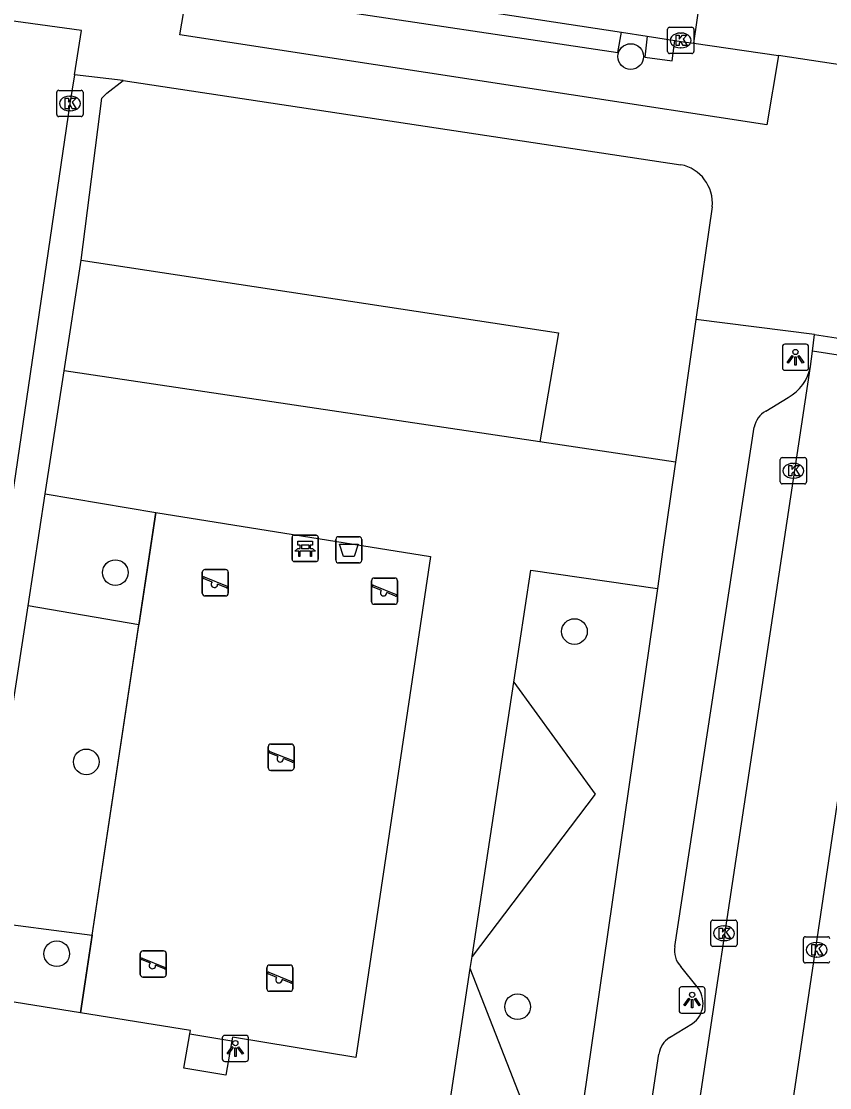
# Model space of a CAD drawing. Extents: x 163010 to 163853, y 382793 to 383982.
# Drawn here: x 163538.23 to 163569.06, y 383376.49 to 383417.14 of the extents above; entities that cross this region are included whole.
import ezdxf

# ---------------------------------------------------------------- set-up
doc = ezdxf.new("R2010")
doc.units = 0
for name, color, linetype in [('IMGEO_Afvalbak', 7, 'Continuous'), ('IMGEO_Bank', 7, 'Continuous'), ('IMGEO_Boom', 7, 'Continuous'), ('IMGEO_Groenvoorziening', 7, 'Continuous'), ('IMGEO_Hek', 7, 'Continuous'), ('IMGEO_Kolk', 7, 'Continuous'), ('IMGEO_Lichtpunt', 7, 'Continuous'), ('IMGEO_Parkeervlak_gesloten', 7, 'Continuous'), ('IMGEO_Rijbaan_lokaal_open', 7, 'Continuous'), ('IMGEO_Speelvoorziening', 7, 'Continuous'), ('IMGEO_Terreindeel_open', 7, 'Continuous'), ('IMGEO_Voetpad_open', 7, 'Continuous')]:
    doc.layers.add(name, color=color, linetype=linetype)

msp = doc.modelspace()

# ---------------------------------------------------------------- linework, layer by layer
at = {"layer": 'IMGEO_Afvalbak'}
for p, q in [((163550.225, 383396.59), (163550.225, 383397.39)), ((163550.225, 383397.39), (163550.225, 383396.59)), ((163550.325, 383397.49), (163551.115, 383397.49)), ((163551.115, 383397.49), (163550.325, 383397.49)), ((163551.215, 383397.39), (163551.215, 383396.59)), ((163551.215, 383396.59), (163551.215, 383397.39)), ((163551.115, 383396.49), (163550.325, 383396.49)), ((163550.325, 383396.49), (163551.115, 383396.49))]:
    msp.add_line(p, q, dxfattribs=at)
msp.add_lwpolyline([(163550.368, 383397.204), (163551.072, 383397.204), (163550.923, 383396.734), (163550.517, 383396.734), (163550.368, 383397.204)], dxfattribs=at)
for centre, start, end in [((163550.325, 383397.39), 90, 180), ((163550.325, 383397.39), 90, 180), ((163551.115, 383397.39), 0, 90), ((163551.115, 383397.39), 360, 90), ((163550.325, 383396.59), 180, 270), ((163550.325, 383396.59), 180, 270), ((163551.115, 383396.59), 270, 0), ((163551.115, 383396.59), 270, 0)]:
    msp.add_arc(centre, 0.1, start, end, dxfattribs=at)
at = {"layer": 'IMGEO_Bank'}
for p, q in [((163548.557, 383396.621), (163548.557, 383397.462)), ((163548.557, 383397.462), (163548.557, 383396.621)), ((163548.632, 383397.546), (163549.473, 383397.546)), ((163549.473, 383397.546), (163548.632, 383397.546)), ((163549.557, 383397.471), (163549.557, 383396.63)), ((163549.557, 383396.63), (163549.557, 383397.471)), ((163549.254, 383396.944), (163548.861, 383396.944)), ((163548.866, 383397.052), (163548.866, 383397.158)), ((163548.91, 383397.158), (163548.91, 383397.052)), ((163549.198, 383397.164), (163548.916, 383397.164)), ((163548.916, 383397.046), (163549.198, 383397.046)), ((163549.204, 383397.052), (163549.204, 383397.158)), ((163549.248, 383397.158), (163549.248, 383397.052)), ((163549.482, 383396.546), (163548.641, 383396.546)), ((163548.641, 383396.546), (163549.482, 383396.546))]:
    msp.add_line(p, q, dxfattribs=at)
for points in [[(163548.86, 383397.164), (163548.774, 383397.164), (163548.774, 383397.325), (163549.337, 383397.325), (163549.337, 383397.164), (163549.254, 383397.164)], [(163548.804, 383396.944), (163548.662, 383396.944), (163548.774, 383397.046), (163548.86, 383397.046)], [(163548.854, 383396.937), (163548.854, 383396.73), (163548.811, 383396.73), (163548.811, 383396.937)], [(163549.254, 383397.046), (163549.337, 383397.046), (163549.449, 383396.944), (163549.31, 383396.944)], [(163549.304, 383396.937), (163549.304, 383396.73), (163549.26, 383396.73), (163549.26, 383396.937)]]:
    msp.add_lwpolyline(points, dxfattribs=at)
for centre, radius, start, end in [((163548.635, 383397.468), 0.0779, 92.4484, 184.2845), ((163548.635, 383397.468), 0.0779, 92.4484, 184.2845), ((163549.479, 383397.468), 0.0779, 2.4484, 94.2845), ((163549.479, 383397.468), 0.0779, 2.4484, 94.2845), ((163548.804, 383396.937), 0.00671, 2.8957, 87.1043), ((163548.861, 383396.937), 0.00671, 92.8957, 177.1043), ((163548.859, 383397.157), 0.00671, 2.8957, 87.1043), ((163548.859, 383397.053), 0.00671, 272.8957, 357.1043), ((163548.916, 383397.157), 0.00671, 92.8957, 177.1043), ((163548.916, 383397.053), 0.00671, 182.8957, 267.1043), ((163549.198, 383397.157), 0.00671, 2.8957, 87.1043), ((163549.198, 383397.053), 0.00671, 272.8957, 357.1043), ((163549.255, 383397.157), 0.00671, 92.8957, 177.1043), ((163549.255, 383397.053), 0.00671, 182.8957, 267.1043), ((163549.253, 383396.937), 0.00671, 2.8957, 87.1043), ((163549.31, 383396.937), 0.00671, 92.8957, 177.1043), ((163548.635, 383396.624), 0.0779, 182.4484, 274.2845), ((163548.635, 383396.624), 0.0779, 182.4484, 274.2845), ((163549.479, 383396.624), 0.0779, 272.4484, 4.2845), ((163549.479, 383396.624), 0.0779, 272.4484, 4.2845)]:
    msp.add_arc(centre, radius, start, end, dxfattribs=at)
at = {"layer": 'IMGEO_Boom'}
for centre in [(163561.475, 383415.796), (163541.816, 383396.121), (163559.329, 383393.876), (163540.706, 383388.906), (163539.581, 383381.592), (163557.159, 383379.572)]:
    msp.add_circle(centre, 0.489, dxfattribs=at)
at = {"layer": 'IMGEO_Groenvoorziening'}
for points in [[(163540.512, 383408.036), (163558.723, 383405.261), (163558.002, 383401.109)], [(163543.365, 383398.417), (163542.717, 383394.127)], [(163542.717, 383394.127), (163538.485, 383394.86)], [(163540.93, 383382.299), (163542.717, 383394.127)], [(163557.013, 383391.94), (163560.12, 383387.681), (163555.426, 383381.484)], [(163536.638, 383382.853), (163540.93, 383382.299)], [(163540.93, 383382.299), (163540.482, 383379.333)], [(163559.044, 383371.599), (163555.356, 383381.025)]]:
    msp.add_lwpolyline(points, dxfattribs=at)
at = {"layer": 'IMGEO_Hek'}
for points in [[(163544.657, 383378.533), (163544.681, 383378.665), (163540.482, 383379.333), (163543.365, 383398.417), (163553.836, 383396.731), (163550.986, 383377.633), (163546.285, 383378.415), (163546.26, 383378.272)], [(163544.424, 383377.228), (163544.657, 383378.533)], [(163546.26, 383378.272), (163546.028, 383376.963)]]:
    msp.add_lwpolyline(points, dxfattribs=at)
at = {"layer": 'IMGEO_Kolk'}
for p, q in [((163562.882, 383415.986), (163562.882, 383416.838)), ((163562.957, 383416.912), (163563.809, 383416.912)), ((163563.883, 383416.838), (163563.883, 383415.986)), ((163563.37, 383416.692), (163563.395, 383416.692)), ((163563.393, 383416.132), (163563.368, 383416.132)), ((163563.809, 383415.912), (163562.957, 383415.912)), ((163539.581, 383413.582), (163539.581, 383414.434)), ((163539.656, 383414.508), (163540.508, 383414.508)), ((163540.582, 383414.434), (163540.582, 383413.582)), ((163540.069, 383414.288), (163540.094, 383414.288)), ((163540.092, 383413.728), (163540.067, 383413.728)), ((163540.508, 383413.508), (163539.656, 383413.508)), ((163567.181, 383399.58), (163567.181, 383400.432)), ((163567.256, 383400.506), (163568.108, 383400.506)), ((163567.669, 383400.286), (163567.694, 383400.286)), ((163568.182, 383400.432), (163568.182, 383399.58)), ((163568.108, 383399.506), (163567.256, 383399.506)), ((163567.692, 383399.726), (163567.667, 383399.726)), ((163564.53, 383381.945), (163564.53, 383382.797)), ((163564.605, 383382.871), (163565.457, 383382.871)), ((163565.531, 383382.797), (163565.531, 383381.945)), ((163565.018, 383382.651), (163565.043, 383382.651)), ((163565.457, 383381.871), (163564.605, 383381.871)), ((163565.041, 383382.091), (163565.016, 383382.091)), ((163568.063, 383381.313), (163568.063, 383382.165)), ((163568.138, 383382.239), (163568.99, 383382.239)), ((163568.551, 383382.019), (163568.576, 383382.019)), ((163568.99, 383381.239), (163568.138, 383381.239)), ((163568.574, 383381.459), (163568.549, 383381.459))]:
    msp.add_line(p, q, dxfattribs=at)
for points in [[(163562.882, 383415.986), (163562.882, 383416.838)], [(163562.957, 383416.912), (163563.809, 383416.912)], [(163563.883, 383416.838), (163563.883, 383415.986)], [(163563.203, 383416.612), (163563.326, 383416.612), (163563.326, 383416.461), (163563.456, 383416.612), (163563.62, 383416.612), (163563.474, 383416.461), (163563.627, 383416.212), (163563.475, 383416.212), (163563.39, 383416.376), (163563.326, 383416.309), (163563.326, 383416.212), (163563.203, 383416.212), (163563.203, 383416.612)], [(163563.809, 383415.912), (163562.957, 383415.912)], [(163539.581, 383413.582), (163539.581, 383414.434)], [(163539.656, 383414.508), (163540.508, 383414.508)], [(163540.582, 383414.434), (163540.582, 383413.582)], [(163539.902, 383414.208), (163540.025, 383414.208), (163540.025, 383414.057), (163540.155, 383414.208), (163540.319, 383414.208), (163540.173, 383414.057), (163540.326, 383413.808), (163540.174, 383413.808), (163540.089, 383413.972), (163540.025, 383413.905), (163540.025, 383413.808), (163539.902, 383413.808), (163539.902, 383414.208)], [(163540.508, 383413.508), (163539.656, 383413.508)], [(163567.181, 383399.58), (163567.181, 383400.432)], [(163567.256, 383400.506), (163568.108, 383400.506)], [(163567.502, 383400.206), (163567.625, 383400.206), (163567.625, 383400.055), (163567.755, 383400.206), (163567.919, 383400.206), (163567.773, 383400.055), (163567.926, 383399.806), (163567.774, 383399.806), (163567.689, 383399.97), (163567.625, 383399.903), (163567.625, 383399.806), (163567.502, 383399.806), (163567.502, 383400.206)], [(163568.182, 383400.432), (163568.182, 383399.58)], [(163568.108, 383399.506), (163567.256, 383399.506)], [(163564.53, 383381.945), (163564.53, 383382.797)], [(163564.605, 383382.871), (163565.457, 383382.871)], [(163565.531, 383382.797), (163565.531, 383381.945)], [(163564.851, 383382.571), (163564.974, 383382.571), (163564.974, 383382.42), (163565.104, 383382.571), (163565.268, 383382.571), (163565.122, 383382.42), (163565.275, 383382.171), (163565.123, 383382.171), (163565.038, 383382.335), (163564.974, 383382.268), (163564.974, 383382.171), (163564.851, 383382.171), (163564.851, 383382.571)], [(163565.457, 383381.871), (163564.605, 383381.871)], [(163568.063, 383381.313), (163568.063, 383382.165)], [(163568.138, 383382.239), (163568.99, 383382.239)], [(163568.384, 383381.939), (163568.507, 383381.939), (163568.507, 383381.788), (163568.637, 383381.939), (163568.801, 383381.939), (163568.655, 383381.788), (163568.808, 383381.539), (163568.656, 383381.539), (163568.571, 383381.703), (163568.507, 383381.636), (163568.507, 383381.539), (163568.384, 383381.539), (163568.384, 383381.939)], [(163568.99, 383381.239), (163568.138, 383381.239)]]:
    msp.add_lwpolyline(points, dxfattribs=at)
for centre, start, end in [((163562.959, 383416.836), 91.552, 178.448), ((163562.959, 383416.836), 91.552, 178.448), ((163563.807, 383416.836), 1.552, 88.448), ((163563.807, 383416.836), 1.552, 88.448), ((163562.959, 383415.988), 181.552, 268.448), ((163562.959, 383415.988), 181.552, 268.448), ((163563.807, 383415.988), 271.552, 358.448), ((163563.807, 383415.988), 271.552, 358.448), ((163539.658, 383414.432), 91.552, 178.448), ((163539.658, 383414.432), 91.552, 178.448), ((163540.506, 383414.432), 1.552, 88.448), ((163540.506, 383414.432), 1.552, 88.448), ((163539.658, 383413.584), 181.552, 268.448), ((163539.658, 383413.584), 181.552, 268.448), ((163540.506, 383413.584), 271.552, 358.448), ((163540.506, 383413.584), 271.552, 358.448), ((163567.258, 383400.43), 91.552, 178.448), ((163567.258, 383400.43), 91.552, 178.448), ((163568.106, 383400.43), 1.552, 88.448), ((163568.106, 383400.43), 1.552, 88.448), ((163567.258, 383399.582), 181.552, 268.448), ((163567.258, 383399.582), 181.552, 268.448), ((163568.106, 383399.582), 271.552, 358.448), ((163568.106, 383399.582), 271.552, 358.448), ((163564.607, 383382.795), 91.552, 178.448), ((163564.607, 383382.795), 91.552, 178.448), ((163565.455, 383382.795), 1.552, 88.448), ((163565.455, 383382.795), 1.552, 88.448), ((163564.607, 383381.947), 181.552, 268.448), ((163564.607, 383381.947), 181.552, 268.448), ((163565.455, 383381.947), 271.552, 358.448), ((163565.455, 383381.947), 271.552, 358.448), ((163568.14, 383382.163), 91.552, 178.448), ((163568.14, 383382.163), 91.552, 178.448), ((163568.988, 383382.163), 1.552, 88.448), ((163568.988, 383382.163), 1.552, 88.448), ((163568.14, 383381.315), 181.552, 268.448), ((163568.14, 383381.315), 181.552, 268.448), ((163568.988, 383381.315), 271.552, 358.448), ((163568.988, 383381.315), 271.552, 358.448)]:
    msp.add_arc(centre, 0.0765, start, end, dxfattribs=at)
for centre, major_axis, ratio, start_param, end_param in [((163563.369, 383416.412), (-0.387, 0.002), 0.722429, 4.712389, 7.853982), ((163563.394, 383416.412), (-0.39, 0.002), 0.717154, 1.570796, 4.712389), ((163540.068, 383414.008), (-0.387, 0.002), 0.722429, 4.712389, 7.853982), ((163540.093, 383414.008), (-0.39, 0.002), 0.717154, 1.570796, 4.712389), ((163567.668, 383400.006), (-0.387, 0.002), 0.722429, 4.712389, 7.853982), ((163567.693, 383400.006), (-0.39, 0.002), 0.717154, 1.570796, 4.712389), ((163565.017, 383382.371), (-0.387, 0.002), 0.722429, 4.712389, 7.853982), ((163565.042, 383382.371), (-0.39, 0.002), 0.717154, 1.570796, 4.712389), ((163568.55, 383381.739), (-0.387, 0.002), 0.722429, 4.712389, 7.853982), ((163568.575, 383381.739), (-0.39, 0.002), 0.717154, 1.570796, 4.712389)]:
    msp.add_ellipse(centre, major_axis=major_axis, ratio=ratio, start_param=start_param, end_param=end_param, dxfattribs=at)
at = {"layer": 'IMGEO_Lichtpunt'}
for p, q in [((163567.261, 383404.736), (163567.261, 383403.929)), ((163567.261, 383404.736), (163567.261, 383403.929)), ((163568.163, 383404.831), (163567.355, 383404.831)), ((163568.163, 383404.831), (163567.355, 383404.831)), ((163568.257, 383403.929), (163568.257, 383404.736)), ((163568.257, 383403.929), (163568.257, 383404.736)), ((163567.355, 383403.835), (163568.163, 383403.835)), ((163567.355, 383403.835), (163568.163, 383403.835)), ((163564.221, 383380.325), (163563.413, 383380.325)), ((163564.221, 383380.325), (163563.413, 383380.325)), ((163563.319, 383380.23), (163563.319, 383379.423)), ((163563.319, 383380.23), (163563.319, 383379.423)), ((163564.315, 383379.423), (163564.315, 383380.23)), ((163564.315, 383379.423), (163564.315, 383380.23)), ((163563.413, 383379.329), (163564.221, 383379.329)), ((163563.413, 383379.329), (163564.221, 383379.329)), ((163545.895, 383378.385), (163545.895, 383377.578)), ((163545.895, 383378.385), (163545.895, 383377.578)), ((163546.797, 383378.48), (163545.989, 383378.48)), ((163546.797, 383378.48), (163545.989, 383378.48)), ((163546.891, 383377.578), (163546.891, 383378.385)), ((163546.891, 383377.578), (163546.891, 383378.385)), ((163545.989, 383377.484), (163546.797, 383377.484)), ((163545.989, 383377.484), (163546.797, 383377.484))]:
    msp.add_line(p, q, dxfattribs=at)
for points in [[(163567.635, 383404.4), (163567.674, 383404.372), (163567.486, 383404.11), (163567.448, 383404.137), (163567.635, 383404.4)], [(163567.737, 383404.352), (163567.784, 383404.352), (163567.784, 383404.03), (163567.737, 383404.03), (163567.737, 383404.352)], [(163567.847, 383404.372), (163567.885, 383404.399), (163568.072, 383404.137), (163568.033, 383404.109), (163567.847, 383404.372)], [(163563.693, 383379.894), (163563.732, 383379.866), (163563.544, 383379.604), (163563.506, 383379.631), (163563.693, 383379.894)], [(163563.795, 383379.846), (163563.842, 383379.846), (163563.842, 383379.524), (163563.795, 383379.524), (163563.795, 383379.846)], [(163563.905, 383379.866), (163563.943, 383379.893), (163564.13, 383379.631), (163564.091, 383379.603), (163563.905, 383379.866)], [(163546.269, 383378.049), (163546.308, 383378.021), (163546.12, 383377.759), (163546.082, 383377.786), (163546.269, 383378.049)], [(163546.371, 383378.001), (163546.418, 383378.001), (163546.418, 383377.679), (163546.371, 383377.679), (163546.371, 383378.001)], [(163546.481, 383378.021), (163546.519, 383378.048), (163546.706, 383377.786), (163546.667, 383377.758), (163546.481, 383378.021)]]:
    msp.add_lwpolyline(points, dxfattribs=at)
for centre in [(163567.76, 383404.534), (163563.818, 383380.028), (163546.394, 383378.183)]:
    msp.add_circle(centre, 0.0994, dxfattribs=at)
for centre, start, end in [((163567.355, 383404.736), 90, 180), ((163567.355, 383404.736), 90, 180), ((163568.163, 383404.736), 0, 90), ((163568.163, 383404.736), 0, 90), ((163567.355, 383403.929), 180, 270), ((163567.355, 383403.929), 180, 270), ((163568.163, 383403.929), 270, 0), ((163568.163, 383403.929), 270, 360), ((163563.413, 383380.23), 90, 180), ((163563.413, 383380.23), 90, 180), ((163564.221, 383380.23), 0, 90), ((163564.221, 383380.23), 0, 90), ((163563.413, 383379.423), 180, 270), ((163563.413, 383379.423), 180, 270), ((163564.221, 383379.423), 270, 0), ((163564.221, 383379.423), 270, 360), ((163545.989, 383378.385), 90, 180), ((163545.989, 383378.385), 90, 180), ((163546.797, 383378.385), 0, 90), ((163546.797, 383378.385), 0, 90), ((163545.989, 383377.578), 180, 270), ((163545.989, 383377.578), 180, 270), ((163546.797, 383377.578), 270, 0), ((163546.797, 383377.578), 270, 360)]:
    msp.add_arc(centre, 0.0946, start, end, dxfattribs=at)
at = {"layer": 'IMGEO_Parkeervlak_gesloten'}
for points in [[(163561.119, 383416.725), (163562.106, 383416.574)], [(163563.153, 383416.414), (163563.49, 383416.363), (163563.879, 383416.312)]]:
    msp.add_lwpolyline(points, dxfattribs=at)
at = {"layer": 'IMGEO_Rijbaan_lokaal_open'}
for points in [[(163563.879, 383416.312), (163564.112, 383417.879)], [(163540.255, 383415.095), (163540.527, 383416.785), (163535.778, 383417.441), (163535.509, 383415.622)], [(163563.879, 383416.312), (163567.106, 383415.83)], [(163570.05, 383415.39), (163567.106, 383415.83)], [(163540.255, 383415.095), (163540.08, 383414.006), (163535.113, 383380.227)], [(163568.407, 383404.56), (163568.487, 383405.196)], [(163568.487, 383405.196), (163571.952, 383404.665)], [(163568.333, 383403.976), (163568.407, 383404.56)], [(163571.848, 383404.033), (163568.407, 383404.56)], [(163561.53, 383358.913), (163568.333, 383403.976)], [(163571.77, 383403.557), (163565.038, 383358.436)]]:
    msp.add_lwpolyline(points, dxfattribs=at)
at = {"layer": 'IMGEO_Speelvoorziening'}
for p, q in [((163545.132, 383395.334), (163545.132, 383396.134)), ((163545.132, 383396.134), (163545.132, 383395.334)), ((163545.232, 383396.234), (163546.022, 383396.234)), ((163546.022, 383396.234), (163545.232, 383396.234)), ((163546.122, 383396.134), (163546.122, 383395.334)), ((163546.122, 383395.334), (163546.122, 383396.134)), ((163545.515, 383395.762), (163545.176, 383395.899)), ((163545.201, 383395.959), (163546.077, 383395.606)), ((163551.586, 383395.013), (163551.586, 383395.813)), ((163551.586, 383395.813), (163551.586, 383395.013)), ((163551.686, 383395.913), (163552.476, 383395.913)), ((163552.476, 383395.913), (163551.686, 383395.913)), ((163552.576, 383395.813), (163552.576, 383395.013)), ((163552.576, 383395.013), (163552.576, 383395.813)), ((163546.053, 383395.546), (163545.713, 383395.683)), ((163551.969, 383395.441), (163551.63, 383395.578)), ((163551.655, 383395.638), (163552.531, 383395.285)), ((163552.507, 383395.225), (163552.167, 383395.362)), ((163546.022, 383395.234), (163545.232, 383395.234)), ((163545.232, 383395.234), (163546.022, 383395.234)), ((163552.476, 383394.913), (163551.686, 383394.913)), ((163551.686, 383394.913), (163552.476, 383394.913)), ((163547.644, 383388.683), (163547.644, 383389.483)), ((163547.644, 383389.483), (163547.644, 383388.683)), ((163548.027, 383389.111), (163547.688, 383389.248)), ((163547.713, 383389.308), (163548.589, 383388.955)), ((163547.744, 383389.583), (163548.534, 383389.583)), ((163548.534, 383389.583), (163547.744, 383389.583)), ((163548.634, 383389.483), (163548.634, 383388.683)), ((163548.634, 383388.683), (163548.634, 383389.483)), ((163548.565, 383388.895), (163548.225, 383389.032)), ((163548.534, 383388.583), (163547.744, 383388.583)), ((163547.744, 383388.583), (163548.534, 383388.583)), ((163542.767, 383380.801), (163542.767, 383381.601)), ((163542.767, 383381.601), (163542.767, 383380.801)), ((163542.867, 383381.701), (163543.657, 383381.701)), ((163543.657, 383381.701), (163542.867, 383381.701)), ((163543.757, 383381.601), (163543.757, 383380.801)), ((163543.757, 383380.801), (163543.757, 383381.601)), ((163543.15, 383381.229), (163542.811, 383381.366)), ((163542.836, 383381.426), (163543.712, 383381.073)), ((163543.688, 383381.013), (163543.348, 383381.15)), ((163547.595, 383380.259), (163547.595, 383381.059)), ((163547.595, 383381.059), (163547.595, 383380.259)), ((163547.695, 383381.159), (163548.485, 383381.159)), ((163548.485, 383381.159), (163547.695, 383381.159)), ((163548.585, 383381.059), (163548.585, 383380.259)), ((163548.585, 383380.259), (163548.585, 383381.059)), ((163543.657, 383380.701), (163542.867, 383380.701)), ((163542.867, 383380.701), (163543.657, 383380.701)), ((163547.978, 383380.687), (163547.639, 383380.824)), ((163547.664, 383380.884), (163548.54, 383380.531)), ((163548.516, 383380.471), (163548.176, 383380.608)), ((163548.485, 383380.159), (163547.695, 383380.159)), ((163547.695, 383380.159), (163548.485, 383380.159))]:
    msp.add_line(p, q, dxfattribs=at)
for centre, radius, start, end in [((163545.232, 383396.134), 0.1, 90, 180), ((163545.232, 383396.134), 0.1, 90, 180), ((163546.022, 383396.134), 0.1, 0, 90), ((163546.022, 383396.134), 0.1, 360, 90), ((163545.189, 383395.929), 0.0327, 68.078, 248.078), ((163545.594, 383395.672), 0.12, 130.9928, 5.1632), ((163551.686, 383395.813), 0.1, 90, 180), ((163551.686, 383395.813), 0.1, 90, 180), ((163552.476, 383395.813), 0.1, 0, 90), ((163552.476, 383395.813), 0.1, 360, 90), ((163545.232, 383395.334), 0.1, 180, 270), ((163545.232, 383395.334), 0.1, 180, 270), ((163546.022, 383395.334), 0.1, 270, 0), ((163546.022, 383395.334), 0.1, 270, 0), ((163546.065, 383395.576), 0.0327, 248.078, 68.078), ((163551.643, 383395.608), 0.0327, 68.078, 248.078), ((163552.048, 383395.351), 0.12, 130.9928, 5.1632), ((163551.686, 383395.013), 0.1, 180, 270), ((163551.686, 383395.013), 0.1, 180, 270), ((163552.476, 383395.013), 0.1, 270, 0), ((163552.476, 383395.013), 0.1, 270, 0), ((163552.519, 383395.255), 0.0327, 248.078, 68.078), ((163547.744, 383389.483), 0.1, 90, 180), ((163547.744, 383389.483), 0.1, 90, 180), ((163547.701, 383389.278), 0.0327, 68.078, 248.078), ((163548.534, 383389.483), 0.1, 0, 90), ((163548.534, 383389.483), 0.1, 360, 90), ((163548.106, 383389.021), 0.12, 130.9928, 5.1632), ((163548.577, 383388.925), 0.0327, 248.078, 68.078), ((163547.744, 383388.683), 0.1, 180, 270), ((163547.744, 383388.683), 0.1, 180, 270), ((163548.534, 383388.683), 0.1, 270, 0), ((163548.534, 383388.683), 0.1, 270, 0), ((163542.867, 383381.601), 0.1, 90, 180), ((163542.867, 383381.601), 0.1, 90, 180), ((163543.657, 383381.601), 0.1, 0, 90), ((163543.657, 383381.601), 0.1, 360, 90), ((163542.824, 383381.396), 0.0327, 68.078, 248.078), ((163543.229, 383381.139), 0.12, 130.9928, 5.1632), ((163543.7, 383381.043), 0.0327, 248.078, 68.078), ((163547.695, 383381.059), 0.1, 90, 180), ((163547.695, 383381.059), 0.1, 90, 180), ((163548.485, 383381.059), 0.1, 0, 90), ((163548.485, 383381.059), 0.1, 360, 90), ((163542.867, 383380.801), 0.1, 180, 270), ((163542.867, 383380.801), 0.1, 180, 270), ((163543.657, 383380.801), 0.1, 270, 0), ((163543.657, 383380.801), 0.1, 270, 0), ((163547.652, 383380.854), 0.0327, 68.078, 248.078), ((163548.057, 383380.597), 0.12, 130.9928, 5.1632), ((163547.695, 383380.259), 0.1, 180, 270), ((163547.695, 383380.259), 0.1, 180, 270), ((163548.485, 383380.259), 0.1, 270, 0), ((163548.485, 383380.259), 0.1, 270, 0), ((163548.528, 383380.501), 0.0327, 248.078, 68.078)]:
    msp.add_arc(centre, radius, start, end, dxfattribs=at)
at = {"layer": 'IMGEO_Terreindeel_open'}
msp.add_lwpolyline([(163544.657, 383378.533), (163546.26, 383378.272)], dxfattribs=at)
at = {"layer": 'IMGEO_Voetpad_open'}
for points in [[(163567.106, 383415.83), (163566.664, 383413.197), (163544.276, 383416.625), (163544.721, 383419.228)], [(163549.159, 383418.551), (163549.063, 383417.733), (163560.983, 383415.956), (163561.119, 383416.725)], [(163549.159, 383418.551), (163561.119, 383416.725)], [(163562.106, 383416.574), (163562.008, 383415.77), (163563.054, 383415.629), (163563.153, 383416.414)], [(163562.106, 383416.574), (163563.153, 383416.414)], [(163542.116, 383414.889), (163540.255, 383415.095)], [(163540.512, 383408.036), (163541.306, 383414.211), (163541.492, 383414.404), (163542.116, 383414.889)], [(163542.116, 383414.889), (163563.384, 383411.673)], [(163564.583, 383410.067), (163563.964, 383405.766)], [(163539.864, 383403.819), (163540.512, 383408.036)], [(163563.964, 383405.766), (163563.183, 383400.336)], [(163568.487, 383405.196), (163563.964, 383405.766)], [(163539.141, 383399.122), (163539.864, 383403.819)], [(163558.002, 383401.109), (163539.864, 383403.819)], [(163566.628, 383402.275), (163567.475, 383402.798)], [(163563.155, 383381.865), (163566.186, 383401.665)], [(163563.183, 383400.336), (163558.6, 383401.02), (163558.002, 383401.109)], [(163563.183, 383400.336), (163563.158, 383400.165), (163562.703, 383396.999), (163562.49, 383395.521)], [(163538.485, 383394.86), (163539.141, 383399.122)], [(163539.141, 383399.122), (163543.365, 383398.417)], [(163543.365, 383398.417), (163553.836, 383396.731), (163550.986, 383377.633), (163546.285, 383378.415), (163546.26, 383378.272)], [(163557.013, 383391.94), (163557.661, 383396.211), (163562.49, 383395.521)], [(163562.49, 383395.521), (163559.044, 383371.599)], [(163536.638, 383382.853), (163538.485, 383394.86)], [(163555.426, 383381.484), (163557.013, 383391.94)], [(163555.356, 383381.025), (163555.426, 383381.484)], [(163564.006, 383380.329), (163563.392, 383381.108)], [(163546.346, 383372.455), (163553.888, 383371.351), (163555.356, 383381.025)], [(163540.482, 383379.333), (163536.203, 383380.027)], [(163544.657, 383378.533), (163544.681, 383378.665), (163540.482, 383379.333)], [(163562.954, 383378.397), (163563.829, 383378.929)], [(163546.26, 383378.272), (163546.028, 383376.963), (163544.424, 383377.228), (163544.657, 383378.533)], [(163560.161, 383361.868), (163562.552, 383377.763)]]:
    msp.add_lwpolyline(points, dxfattribs=at)
for centre, radius, start, end in [((163563.101, 383410.211), 1.489, 354.4524, 79.0358), ((163566.678, 383404.28), 1.682, 298.2631, 349.6012), ((163567.058, 383401.498), 0.888, 118.9824, 169.1642), ((163563.967, 383381.704), 0.828, 168.7547, 226.0137), ((163563.275, 383379.71), 0.958, 305.3619, 40.2269), ((163563.425, 383377.654), 0.88, 122.3765, 172.8684)]:
    msp.add_arc(centre, radius, start, end, dxfattribs=at)

doc.saveas('drawing.dxf')
